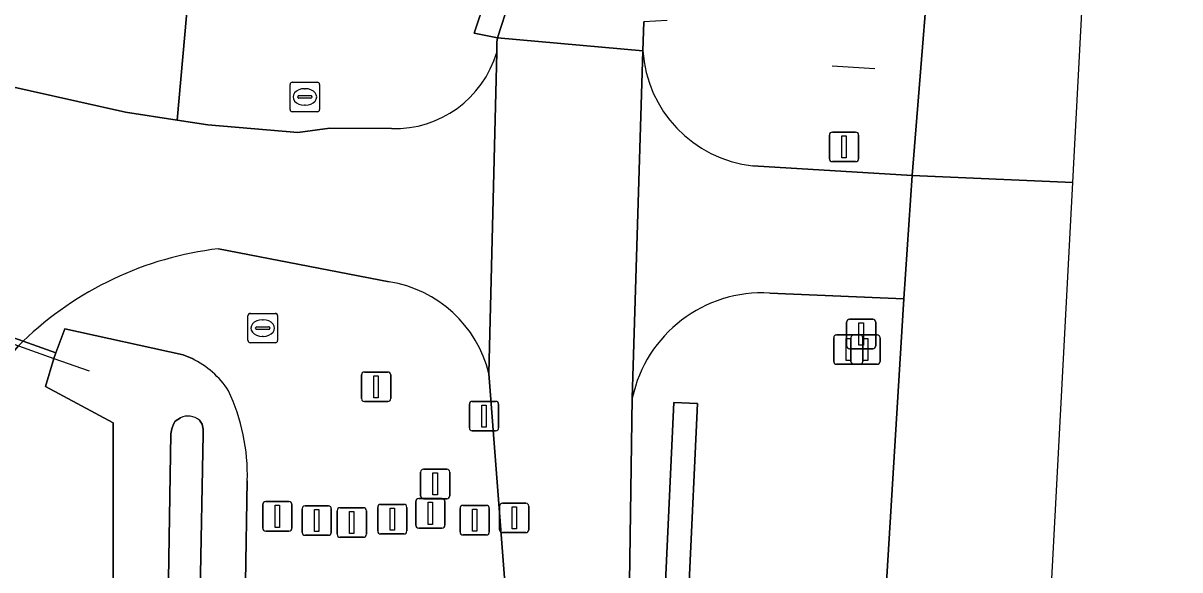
# Model space of a CAD drawing. Extents: x 161385 to 162589, y 388479 to 389756.
# Drawn here: x 162493.73 to 162532.95, y 389081.84 to 389100.37 of the extents above; entities that cross this region are included whole.
import ezdxf

# ---------------------------------------------------------------- set-up
doc = ezdxf.new("R2010")
doc.units = 0
for name, color, linetype in [('IMGEO_Afsluitpaal', 7, 'Continuous'), ('IMGEO_Berm_groen', 7, 'Continuous'), ('IMGEO_Berm_open', 7, 'Continuous'), ('IMGEO_Duiker', 7, 'Continuous'), ('IMGEO_Fietspad_gesloten', 7, 'Continuous'), ('IMGEO_Groenvoorziening', 7, 'Continuous'), ('IMGEO_Haag', 7, 'Continuous'), ('IMGEO_Hek', 7, 'Continuous'), ('IMGEO_Lichtmast', 7, 'Continuous'), ('IMGEO_Oever', 7, 'Continuous'), ('IMGEO_Rijbaan_lokaal_open', 7, 'Continuous'), ('IMGEO_Rijbaan_regionaal_gesloten', 7, 'Continuous'), ('IMGEO_Rioolput', 7, 'Continuous'), ('IMGEO_Verkeersbordpaal', 7, 'Continuous'), ('IMGEO_Verkeerseiland_groen', 7, 'Continuous'), ('IMGEO_Waterloop', 7, 'Continuous')]:
    doc.layers.add(name, color=color, linetype=linetype)

msp = doc.modelspace()

# ---------------------------------------------------------------- linework, layer by layer
at = {"layer": 'IMGEO_Afsluitpaal'}
for p, q in [((162521.213, 389088.907), (162521.213, 389089.707)), ((162521.213, 389089.707), (162521.213, 389088.907)), ((162521.313, 389089.807), (162522.103, 389089.807)), ((162522.103, 389089.807), (162521.313, 389089.807)), ((162521.795, 389088.907), (162521.795, 389089.707)), ((162521.795, 389089.707), (162521.795, 389088.907)), ((162521.895, 389089.807), (162522.685, 389089.807)), ((162522.685, 389089.807), (162521.895, 389089.807)), ((162522.203, 389089.707), (162522.203, 389088.907)), ((162522.203, 389088.907), (162522.203, 389089.707)), ((162522.785, 389089.707), (162522.785, 389088.907)), ((162522.785, 389088.907), (162522.785, 389089.707)), ((162522.103, 389088.807), (162521.313, 389088.807)), ((162521.313, 389088.807), (162522.103, 389088.807)), ((162522.685, 389088.807), (162521.895, 389088.807)), ((162521.895, 389088.807), (162522.685, 389088.807))]:
    msp.add_line(p, q, dxfattribs=at)
for points in [[(162521.633, 389089.682), (162521.783, 389089.682), (162521.783, 389088.932), (162521.633, 389088.932), (162521.633, 389089.682)], [(162522.215, 389089.682), (162522.365, 389089.682), (162522.365, 389088.932), (162522.215, 389088.932), (162522.215, 389089.682)]]:
    msp.add_lwpolyline(points, dxfattribs=at)
for centre, start, end in [((162521.313, 389089.707), 90, 180), ((162521.313, 389089.707), 90, 180), ((162521.895, 389089.707), 90, 180), ((162521.895, 389089.707), 90, 180), ((162522.103, 389089.707), 0, 90), ((162522.103, 389089.707), 360, 90), ((162522.685, 389089.707), 0, 90), ((162522.685, 389089.707), 360, 90), ((162521.313, 389088.907), 180, 270), ((162521.313, 389088.907), 180, 270), ((162521.895, 389088.907), 180, 270), ((162521.895, 389088.907), 180, 270), ((162522.103, 389088.907), 270, 0), ((162522.103, 389088.907), 270, 0), ((162522.685, 389088.907), 270, 0), ((162522.685, 389088.907), 270, 0)]:
    msp.add_arc(centre, 0.1, start, end, dxfattribs=at)
at = {"layer": 'IMGEO_Berm_groen'}
msp.add_lwpolyline([(162498.985, 389049.929), (162496.789, 389075.947), (162496.788, 389081.502), (162496.788, 389086.825), (162494.49, 389088.06), (162494.779, 389089.009), (162494.837, 389089.198), (162493.734, 389089.587), (162493.581, 389089.437), (162492.766, 389088.499), (162492.036, 389087.609), (162491.359, 389086.726), (162490.342, 389085.308), (162490.787, 389084.821), (162491.693, 389083.633), (162492.051, 389083.076), (162492.454, 389082.404), (162493.247, 389080.862), (162493.9, 389079.256), (162494.406, 389077.597), (162494.762, 389075.9), (162495.027, 389073.715), (162497.129, 389052.548)], dxfattribs=at)
at = {"layer": 'IMGEO_Berm_open'}
msp.add_lwpolyline([(162509.419, 389101.218), (162509.026, 389100.035), (162509.811, 389099.872), (162510.208, 389101.092)], dxfattribs=at)
at = {"layer": 'IMGEO_Duiker'}
msp.add_lwpolyline([(162487.001, 389091.789), (162488.169, 389091.372), (162489.43, 389090.921), (162493.581, 389089.437), (162494.779, 389089.009), (162495.977, 389088.581)], dxfattribs=at)
at = {"layer": 'IMGEO_Fietspad_gesloten'}
for points in [[(162510.208, 389101.092), (162509.811, 389099.872), (162514.743, 389099.436), (162514.775, 389100.418)], [(162519.033, 388871.958), (162516.561, 389022.995), (162515.393, 389057.642), (162514.262, 389079.427), (162514.292, 389081.426), (162514.386, 389087.66), (162514.743, 389099.436), (162509.811, 389099.872), (162509.798, 389099.728), (162509.789, 389099.382), (162509.527, 389088.495), (162510.065, 389081.426), (162510.235, 389079.2), (162511.097, 389057.663), (162512.275, 389022.964), (162514.823, 388871.796), (162517.21, 388728.105)]]:
    msp.add_lwpolyline(points, dxfattribs=at)
at = {"layer": 'IMGEO_Groenvoorziening'}
msp.add_lwpolyline([(162500.784, 389117.307), (162497.826, 389114.01), (162491.385, 389111.204), (162486.603, 389105.867), (162485.734, 389102.191), (162485.568, 389100.861), (162490.553, 389099.005), (162491.45, 389098.719), (162492.346, 389098.434), (162497.205, 389097.359), (162498.959, 389097.088), (162499.85, 389107.07)], close=True, dxfattribs=at)
for points in [[(162509.85, 389106.842), (162499.85, 389107.07), (162498.959, 389097.088), (162500, 389096.927), (162503.051, 389096.667), (162504.137, 389096.813), (162506.224, 389096.799)], [(162509.789, 389099.382), (162509.798, 389099.728), (162509.811, 389099.872), (162509.026, 389100.035), (162509.419, 389101.218)], [(162515.64, 389070.23), (162518.604, 388991.578), (162519.403, 388991.608), (162516.44, 389070.256), (162516.198, 389079.074), (162516.308, 389081.426), (162516.591, 389087.473), (162515.792, 389087.51), (162515.507, 389081.426), (162515.397, 389079.082)]]:
    msp.add_lwpolyline(points, dxfattribs=at)
msp.add_arc((162506.331, 389100.403), 3.605, 268.2983, 343.5517, dxfattribs=at)
at = {"layer": 'IMGEO_Haag'}
msp.add_lwpolyline([(162515.64, 389070.23), (162518.604, 388991.578), (162519.403, 388991.608), (162516.44, 389070.256), (162516.198, 389079.074), (162516.308, 389081.426), (162516.591, 389087.473), (162515.792, 389087.51), (162515.507, 389081.426), (162515.397, 389079.082)], dxfattribs=at)
at = {"layer": 'IMGEO_Hek'}
for points in [[(162522.611, 389098.828), (162521.16, 389098.919)], [(162493.734, 389089.587), (162489.54, 389091.067)], [(162494.837, 389089.198), (162493.734, 389089.587)]]:
    msp.add_lwpolyline(points, dxfattribs=at)
at = {"layer": 'IMGEO_Lichtmast'}
for p, q in [((162505.304, 389088.545), (162506.094, 389088.545)), ((162506.094, 389088.545), (162505.304, 389088.545)), ((162505.204, 389087.645), (162505.204, 389088.445)), ((162505.204, 389088.445), (162505.204, 389087.645)), ((162506.194, 389088.445), (162506.194, 389087.645)), ((162506.194, 389087.645), (162506.194, 389088.445)), ((162506.094, 389087.545), (162505.304, 389087.545)), ((162505.304, 389087.545), (162506.094, 389087.545)), ((162508.862, 389086.651), (162508.862, 389087.451)), ((162508.862, 389087.451), (162508.862, 389086.651)), ((162508.962, 389087.551), (162509.752, 389087.551)), ((162509.752, 389087.551), (162508.962, 389087.551)), ((162509.852, 389087.451), (162509.852, 389086.651)), ((162509.852, 389086.651), (162509.852, 389087.451)), ((162509.752, 389086.551), (162508.962, 389086.551)), ((162508.962, 389086.551), (162509.752, 389086.551)), ((162507.206, 389084.352), (162507.206, 389085.152)), ((162507.206, 389085.152), (162507.206, 389084.352)), ((162507.306, 389085.252), (162508.096, 389085.252)), ((162508.096, 389085.252), (162507.306, 389085.252)), ((162508.196, 389085.152), (162508.196, 389084.352)), ((162508.196, 389084.352), (162508.196, 389085.152)), ((162507.144, 389084.254), (162507.934, 389084.254)), ((162507.934, 389084.254), (162507.144, 389084.254)), ((162508.096, 389084.252), (162507.306, 389084.252)), ((162507.306, 389084.252), (162508.096, 389084.252)), ((162501.857, 389083.252), (162501.857, 389084.052)), ((162501.857, 389084.052), (162501.857, 389083.252)), ((162501.957, 389084.152), (162502.747, 389084.152)), ((162502.747, 389084.152), (162501.957, 389084.152)), ((162502.847, 389084.052), (162502.847, 389083.252)), ((162502.847, 389083.252), (162502.847, 389084.052)), ((162503.192, 389083.11), (162503.192, 389083.91)), ((162503.192, 389083.91), (162503.192, 389083.11)), ((162503.292, 389084.01), (162504.082, 389084.01)), ((162504.082, 389084.01), (162503.292, 389084.01)), ((162504.182, 389083.91), (162504.182, 389083.11)), ((162504.182, 389083.11), (162504.182, 389083.91)), ((162504.379, 389083.044), (162504.379, 389083.844)), ((162504.379, 389083.844), (162504.379, 389083.044)), ((162504.479, 389083.944), (162505.269, 389083.944)), ((162505.269, 389083.944), (162504.479, 389083.944)), ((162505.369, 389083.844), (162505.369, 389083.044)), ((162505.369, 389083.044), (162505.369, 389083.844)), ((162505.754, 389083.158), (162505.754, 389083.958)), ((162505.754, 389083.958), (162505.754, 389083.158)), ((162505.854, 389084.058), (162506.644, 389084.058)), ((162506.644, 389084.058), (162505.854, 389084.058)), ((162506.744, 389083.958), (162506.744, 389083.158)), ((162506.744, 389083.158), (162506.744, 389083.958)), ((162507.044, 389083.354), (162507.044, 389084.154)), ((162507.044, 389084.154), (162507.044, 389083.354)), ((162508.034, 389084.154), (162508.034, 389083.354)), ((162508.034, 389083.354), (162508.034, 389084.154)), ((162508.547, 389083.124), (162508.547, 389083.924)), ((162508.547, 389083.924), (162508.547, 389083.124)), ((162508.647, 389084.024), (162509.437, 389084.024)), ((162509.437, 389084.024), (162508.647, 389084.024)), ((162509.537, 389083.924), (162509.537, 389083.124)), ((162509.537, 389083.124), (162509.537, 389083.924)), ((162509.888, 389083.2), (162509.888, 389084)), ((162509.888, 389084), (162509.888, 389083.2)), ((162509.988, 389084.1), (162510.778, 389084.1)), ((162510.778, 389084.1), (162509.988, 389084.1)), ((162510.878, 389084), (162510.878, 389083.2)), ((162510.878, 389083.2), (162510.878, 389084)), ((162502.747, 389083.152), (162501.957, 389083.152)), ((162501.957, 389083.152), (162502.747, 389083.152)), ((162504.082, 389083.01), (162503.292, 389083.01)), ((162503.292, 389083.01), (162504.082, 389083.01)), ((162506.644, 389083.058), (162505.854, 389083.058)), ((162505.854, 389083.058), (162506.644, 389083.058)), ((162507.934, 389083.254), (162507.144, 389083.254)), ((162507.144, 389083.254), (162507.934, 389083.254)), ((162509.437, 389083.024), (162508.647, 389083.024)), ((162508.647, 389083.024), (162509.437, 389083.024)), ((162510.778, 389083.1), (162509.988, 389083.1)), ((162509.988, 389083.1), (162510.778, 389083.1)), ((162505.269, 389082.944), (162504.479, 389082.944)), ((162504.479, 389082.944), (162505.269, 389082.944))]:
    msp.add_line(p, q, dxfattribs=at)
for points in [[(162505.624, 389088.42), (162505.774, 389088.42), (162505.774, 389087.67), (162505.624, 389087.67), (162505.624, 389088.42)], [(162509.282, 389087.426), (162509.432, 389087.426), (162509.432, 389086.676), (162509.282, 389086.676), (162509.282, 389087.426)], [(162507.626, 389085.127), (162507.776, 389085.127), (162507.776, 389084.377), (162507.626, 389084.377), (162507.626, 389085.127)], [(162502.277, 389084.027), (162502.427, 389084.027), (162502.427, 389083.277), (162502.277, 389083.277), (162502.277, 389084.027)], [(162503.612, 389083.885), (162503.762, 389083.885), (162503.762, 389083.135), (162503.612, 389083.135), (162503.612, 389083.885)], [(162504.799, 389083.819), (162504.949, 389083.819), (162504.949, 389083.069), (162504.799, 389083.069), (162504.799, 389083.819)], [(162506.174, 389083.933), (162506.324, 389083.933), (162506.324, 389083.183), (162506.174, 389083.183), (162506.174, 389083.933)], [(162507.464, 389084.129), (162507.614, 389084.129), (162507.614, 389083.379), (162507.464, 389083.379), (162507.464, 389084.129)], [(162508.967, 389083.899), (162509.117, 389083.899), (162509.117, 389083.149), (162508.967, 389083.149), (162508.967, 389083.899)], [(162510.308, 389083.975), (162510.458, 389083.975), (162510.458, 389083.225), (162510.308, 389083.225), (162510.308, 389083.975)]]:
    msp.add_lwpolyline(points, dxfattribs=at)
for centre, start, end in [((162505.304, 389088.445), 90, 180), ((162505.304, 389088.445), 90, 180), ((162506.094, 389088.445), 0, 90), ((162506.094, 389088.445), 360, 90), ((162505.304, 389087.645), 180, 270), ((162505.304, 389087.645), 180, 270), ((162506.094, 389087.645), 270, 0), ((162506.094, 389087.645), 270, 0), ((162508.962, 389087.451), 90, 180), ((162508.962, 389087.451), 90, 180), ((162509.752, 389087.451), 0, 90), ((162509.752, 389087.451), 360, 90), ((162508.962, 389086.651), 180, 270), ((162508.962, 389086.651), 180, 270), ((162509.752, 389086.651), 270, 0), ((162509.752, 389086.651), 270, 0), ((162507.306, 389085.152), 90, 180), ((162507.306, 389085.152), 90, 180), ((162508.096, 389085.152), 0, 90), ((162508.096, 389085.152), 360, 90), ((162507.144, 389084.154), 90, 180), ((162507.144, 389084.154), 90, 180), ((162507.306, 389084.352), 180, 270), ((162507.306, 389084.352), 180, 270), ((162507.934, 389084.154), 0, 90), ((162507.934, 389084.154), 360, 90), ((162508.096, 389084.352), 270, 0), ((162508.096, 389084.352), 270, 0), ((162501.957, 389084.052), 90, 180), ((162501.957, 389084.052), 90, 180), ((162502.747, 389084.052), 0, 90), ((162502.747, 389084.052), 360, 90), ((162503.292, 389083.91), 90, 180), ((162503.292, 389083.91), 90, 180), ((162504.082, 389083.91), 0, 90), ((162504.082, 389083.91), 360, 90), ((162504.479, 389083.844), 90, 180), ((162504.479, 389083.844), 90, 180), ((162505.269, 389083.844), 0, 90), ((162505.269, 389083.844), 360, 90), ((162505.854, 389083.958), 90, 180), ((162505.854, 389083.958), 90, 180), ((162506.644, 389083.958), 0, 90), ((162506.644, 389083.958), 360, 90), ((162508.647, 389083.924), 90, 180), ((162508.647, 389083.924), 90, 180), ((162509.437, 389083.924), 0, 90), ((162509.437, 389083.924), 360, 90), ((162509.988, 389084), 90, 180), ((162509.988, 389084), 90, 180), ((162510.778, 389084), 0, 90), ((162510.778, 389084), 360, 90), ((162501.957, 389083.252), 180, 270), ((162501.957, 389083.252), 180, 270), ((162502.747, 389083.252), 270, 0), ((162502.747, 389083.252), 270, 0), ((162503.292, 389083.11), 180, 270), ((162503.292, 389083.11), 180, 270), ((162504.082, 389083.11), 270, 0), ((162504.082, 389083.11), 270, 0), ((162504.479, 389083.044), 180, 270), ((162504.479, 389083.044), 180, 270), ((162505.269, 389083.044), 270, 0), ((162505.269, 389083.044), 270, 0), ((162505.854, 389083.158), 180, 270), ((162505.854, 389083.158), 180, 270), ((162506.644, 389083.158), 270, 0), ((162506.644, 389083.158), 270, 0), ((162507.144, 389083.354), 180, 270), ((162507.144, 389083.354), 180, 270), ((162507.934, 389083.354), 270, 0), ((162507.934, 389083.354), 270, 0), ((162508.647, 389083.124), 180, 270), ((162508.647, 389083.124), 180, 270), ((162509.437, 389083.124), 270, 0), ((162509.437, 389083.124), 270, 0), ((162509.988, 389083.2), 180, 270), ((162509.988, 389083.2), 180, 270), ((162510.778, 389083.2), 270, 0), ((162510.778, 389083.2), 270, 0)]:
    msp.add_arc(centre, 0.1, start, end, dxfattribs=at)
at = {"layer": 'IMGEO_Oever'}
for points in [[(162499.467, 389089.001), (162499.159, 389089.128), (162495.15, 389090.013), (162494.837, 389089.198), (162494.779, 389089.009), (162494.49, 389088.06), (162496.788, 389086.825), (162496.788, 389081.502), (162496.789, 389075.947), (162498.985, 389049.929), (162500, 389005.369), (162500.109, 389000), (162502.143, 388899.896), (162502.197, 388897.243), (162503.945, 388811.232)], [(162504.505, 388860.971), (162503.038, 388926.396), (162502.659, 388946.624), (162502.127, 388965.964), (162501.881, 388981.345), (162501.365, 389013.623), (162500.705, 389042.133), (162500.155, 389052.486), (162498.345, 389071.465), (162498.581, 389076.587), (162498.739, 389086.449), (162498.772, 389086.623), (162498.826, 389086.782), (162498.892, 389086.879), (162499.066, 389086.995)], [(162499.712, 389086.909), (162499.807, 389086.78), (162499.841, 389086.613), (162499.834, 389086.44), (162499.637, 389075.77), (162499.401, 389070.648), (162501.211, 389051.669), (162501.761, 389041.317), (162502.421, 389012.807), (162502.937, 388980.529), (162503.183, 388965.148), (162503.715, 388945.808), (162504.093, 388925.58), (162505.561, 388860.155)], [(162502.554, 389045.938), (162502.136, 389054.149), (162501.235, 389062.489), (162500.618, 389070.413), (162500.992, 389075.618), (162501.263, 389081.238), (162501.272, 389081.426), (162501.334, 389084.856)]]:
    msp.add_lwpolyline(points, dxfattribs=at)
for centre, radius, start, end in [((162498.061, 389086.169), 3.162, 33.4557, 63.5955), ((162494.6, 389085.051), 6.736, 358.3426, 25.134), ((162499.32, 389086.435), 0.615, 50.4102, 114.4238)]:
    msp.add_arc(centre, radius, start, end, dxfattribs=at)
at = {"layer": 'IMGEO_Rijbaan_lokaal_open'}
for points in [[(162509.527, 389088.495), (162509.789, 389099.382)], [(162514.743, 389099.436), (162514.386, 389087.66)], [(162506.224, 389096.799), (162504.137, 389096.813), (162503.051, 389096.667), (162500, 389096.927), (162498.959, 389097.088), (162497.205, 389097.359), (162492.346, 389098.434), (162491.45, 389098.719), (162490.431, 389095.003), (162491.435, 389094.642), (162493.174, 389094.356)], [(162523.871, 389095.21), (162518.469, 389095.531)], [(162519.048, 389091.224), (162523.594, 389091.03), (162523.871, 389095.21)], [(162500.354, 389092.724), (162506.141, 389091.606)], [(162489.54, 389091.067), (162493.734, 389089.587)]]:
    msp.add_lwpolyline(points, dxfattribs=at)
msp.add_lwpolyline([(162492.036, 389087.609), (162492.766, 389088.499), (162493.581, 389089.437), (162493.734, 389089.587), (162489.54, 389091.067), (162489.43, 389090.921), (162487.262, 389087.975), (162487.782, 389087.628), (162488.676, 389086.932), (162489.779, 389085.924), (162490.342, 389085.308), (162491.359, 389086.726)], close=True, dxfattribs=at)
for centre, radius, start, end in [((162506.331, 389100.403), 3.605, 268.2983, 343.5517), ((162518.949, 389099.719), 4.216, 183.8531, 263.4594), ((162501.701, 389081.328), 11.475, 96.7399, 133.9695), ((162505.478, 389087.486), 4.173, 13.9906, 80.8569), ((162518.792, 389086.728), 4.503, 86.7404, 168.0539)]:
    msp.add_arc(centre, radius, start, end, dxfattribs=at)
at = {"layer": 'IMGEO_Rijbaan_regionaal_gesloten'}
for points in [[(162524.671, 389105.185), (162523.871, 389095.21), (162529.323, 389094.968), (162529.369, 389095.844), (162532.949, 389163.461)], [(162530.479, 388820.962), (162524.33, 389000.689), (162529.323, 389094.968), (162523.871, 389095.21), (162523.594, 389091.03), (162523.006, 389081.426), (162522.22, 389068.571), (162521.349, 389046.314), (162520.739, 389023.777), (162520.838, 389000), (162520.774, 388990.381), (162522.364, 388884.975)]]:
    msp.add_lwpolyline(points, dxfattribs=at)
at = {"layer": 'IMGEO_Rioolput'}
for p, q in [((162502.784, 389097.445), (162502.784, 389098.297)), ((162502.859, 389098.371), (162503.711, 389098.371)), ((162503.785, 389098.297), (162503.785, 389097.445)), ((162503.086, 389097.914), (162503.484, 389097.914)), ((162503.272, 389098.151), (162503.297, 389098.151)), ((162503.043, 389097.865), (162503.043, 389097.877)), ((162503.481, 389097.828), (162503.083, 389097.828)), ((162503.295, 389097.591), (162503.27, 389097.591)), ((162503.527, 389097.877), (162503.527, 389097.865)), ((162503.711, 389097.371), (162502.859, 389097.371)), ((162501.357, 389089.609), (162501.357, 389090.461)), ((162501.432, 389090.535), (162502.284, 389090.535)), ((162502.358, 389090.461), (162502.358, 389089.609)), ((162501.659, 389090.078), (162502.057, 389090.078)), ((162501.845, 389090.315), (162501.87, 389090.315)), ((162501.616, 389090.029), (162501.616, 389090.041)), ((162502.054, 389089.992), (162501.656, 389089.992)), ((162501.868, 389089.755), (162501.843, 389089.755)), ((162502.1, 389090.041), (162502.1, 389090.029)), ((162502.284, 389089.535), (162501.432, 389089.535))]:
    msp.add_line(p, q, dxfattribs=at)
for points in [[(162502.784, 389097.445), (162502.784, 389098.297)], [(162502.859, 389098.371), (162503.711, 389098.371)], [(162503.785, 389098.297), (162503.785, 389097.445)], [(162503.711, 389097.371), (162502.859, 389097.371)], [(162501.357, 389089.609), (162501.357, 389090.461)], [(162501.432, 389090.535), (162502.284, 389090.535)], [(162502.358, 389090.461), (162502.358, 389089.609)], [(162502.284, 389089.535), (162501.432, 389089.535)]]:
    msp.add_lwpolyline(points, dxfattribs=at)
for centre, radius, start, end in [((162502.861, 389098.295), 0.0765, 91.552, 178.448), ((162502.861, 389098.295), 0.0765, 91.552, 178.448), ((162503.709, 389098.295), 0.0765, 1.552, 88.448), ((162503.709, 389098.295), 0.0765, 1.552, 88.448), ((162503.083, 389097.874), 0.0403, 85.8775, 175.7526), ((162503.488, 389097.876), 0.0386, 1.7309, 96.639), ((162503.08, 389097.864), 0.0366, 178.938, 274.7102), ((162503.484, 389097.871), 0.043, 264.8664, 352.4533), ((162502.861, 389097.447), 0.0765, 181.552, 268.448), ((162502.861, 389097.447), 0.0765, 181.552, 268.448), ((162503.709, 389097.447), 0.0765, 271.552, 358.448), ((162503.709, 389097.447), 0.0765, 271.552, 358.448), ((162501.434, 389090.459), 0.0765, 91.552, 178.448), ((162501.434, 389090.459), 0.0765, 91.552, 178.448), ((162502.282, 389090.459), 0.0765, 1.552, 88.448), ((162502.282, 389090.459), 0.0765, 1.552, 88.448), ((162501.656, 389090.038), 0.0403, 85.8775, 175.7526), ((162502.061, 389090.04), 0.0386, 1.7309, 96.639), ((162501.653, 389090.028), 0.0366, 178.938, 274.7102), ((162502.057, 389090.035), 0.043, 264.8664, 352.4533), ((162501.434, 389089.611), 0.0765, 181.552, 268.448), ((162501.434, 389089.611), 0.0765, 181.552, 268.448), ((162502.282, 389089.611), 0.0765, 271.552, 358.448), ((162502.282, 389089.611), 0.0765, 271.552, 358.448)]:
    msp.add_arc(centre, radius, start, end, dxfattribs=at)
for centre, major_axis, ratio, start_param, end_param in [((162503.271, 389097.871), (-0.387, 0.002), 0.722429, 4.712389, 7.853982), ((162503.296, 389097.871), (-0.39, 0.002), 0.717154, 1.570796, 4.712389), ((162501.844, 389090.035), (-0.387, 0.002), 0.722429, 4.712389, 7.853982), ((162501.869, 389090.035), (-0.39, 0.002), 0.717154, 1.570796, 4.712389)]:
    msp.add_ellipse(centre, major_axis=major_axis, ratio=ratio, start_param=start_param, end_param=end_param, dxfattribs=at)
at = {"layer": 'IMGEO_Verkeersbordpaal'}
for p, q in [((162521.068, 389095.778), (162521.068, 389096.578)), ((162521.068, 389096.578), (162521.068, 389095.778)), ((162521.168, 389096.678), (162521.958, 389096.678)), ((162521.958, 389096.678), (162521.168, 389096.678)), ((162522.058, 389096.578), (162522.058, 389095.778)), ((162522.058, 389095.778), (162522.058, 389096.578)), ((162521.958, 389095.678), (162521.168, 389095.678)), ((162521.168, 389095.678), (162521.958, 389095.678)), ((162521.649, 389089.433), (162521.649, 389090.233)), ((162521.649, 389090.233), (162521.649, 389089.433)), ((162521.749, 389090.333), (162522.539, 389090.333)), ((162522.539, 389090.333), (162521.749, 389090.333)), ((162522.639, 389090.233), (162522.639, 389089.433)), ((162522.639, 389089.433), (162522.639, 389090.233)), ((162522.539, 389089.333), (162521.749, 389089.333)), ((162521.749, 389089.333), (162522.539, 389089.333))]:
    msp.add_line(p, q, dxfattribs=at)
for points in [[(162521.488, 389096.553), (162521.638, 389096.553), (162521.638, 389095.803), (162521.488, 389095.803), (162521.488, 389096.553)], [(162522.069, 389090.208), (162522.219, 389090.208), (162522.219, 389089.458), (162522.069, 389089.458), (162522.069, 389090.208)]]:
    msp.add_lwpolyline(points, dxfattribs=at)
for centre, start, end in [((162521.168, 389096.578), 90, 180), ((162521.168, 389096.578), 90, 180), ((162521.958, 389096.578), 0, 90), ((162521.958, 389096.578), 360, 90), ((162521.168, 389095.778), 180, 270), ((162521.168, 389095.778), 180, 270), ((162521.958, 389095.778), 270, 0), ((162521.958, 389095.778), 270, 0), ((162521.749, 389090.233), 90, 180), ((162521.749, 389090.233), 90, 180), ((162522.539, 389090.233), 0, 90), ((162522.539, 389090.233), 360, 90), ((162521.749, 389089.433), 180, 270), ((162521.749, 389089.433), 180, 270), ((162522.539, 389089.433), 270, 0), ((162522.539, 389089.433), 270, 0)]:
    msp.add_arc(centre, 0.1, start, end, dxfattribs=at)
at = {"layer": 'IMGEO_Verkeerseiland_groen'}
for points in [[(162518.469, 389095.531), (162523.871, 389095.21), (162524.671, 389105.185)], [(162515.569, 389100.465), (162514.775, 389100.418), (162514.743, 389099.436)], [(162506.141, 389091.606), (162500.354, 389092.724)], [(162514.386, 389087.66), (162514.292, 389081.426), (162515.507, 389081.426), (162515.792, 389087.51), (162516.591, 389087.473), (162516.308, 389081.426), (162523.006, 389081.426), (162523.594, 389091.03)], [(162523.594, 389091.03), (162519.048, 389091.224)], [(162493.734, 389089.587), (162494.837, 389089.198), (162495.15, 389090.013), (162499.159, 389089.128), (162499.467, 389089.001)], [(162501.334, 389084.856), (162501.272, 389081.426), (162510.065, 389081.426), (162509.527, 389088.495)]]:
    msp.add_lwpolyline(points, dxfattribs=at)
for centre, radius, start, end in [((162518.949, 389099.719), 4.216, 183.8531, 263.4594), ((162501.701, 389081.328), 11.475, 96.7399, 133.9695), ((162505.478, 389087.486), 4.173, 13.9906, 80.8569), ((162518.792, 389086.728), 4.503, 86.7404, 168.0539), ((162498.061, 389086.169), 3.162, 33.4557, 63.5955), ((162494.6, 389085.051), 6.736, 358.3426, 25.134)]:
    msp.add_arc(centre, radius, start, end, dxfattribs=at)
at = {"layer": 'IMGEO_Waterloop'}
for points in [[(162499.066, 389086.995), (162498.892, 389086.879), (162498.826, 389086.782), (162498.772, 389086.623), (162498.739, 389086.449), (162498.581, 389076.587), (162498.345, 389071.465), (162500.155, 389052.486), (162500.705, 389042.133), (162501.365, 389013.623), (162501.881, 388981.345), (162502.127, 388965.964), (162502.659, 388946.624), (162503.038, 388926.396), (162504.505, 388860.971)], [(162499.834, 389086.44), (162499.841, 389086.613), (162499.807, 389086.78), (162499.712, 389086.909)], [(162505.561, 388860.155), (162504.093, 388925.58), (162503.715, 388945.808), (162503.183, 388965.148), (162502.937, 388980.529), (162502.421, 389012.807), (162501.761, 389041.317), (162501.211, 389051.669), (162499.401, 389070.648), (162499.637, 389075.77), (162499.834, 389086.44)]]:
    msp.add_lwpolyline(points, dxfattribs=at)
msp.add_arc((162499.32, 389086.435), 0.615, 50.4102, 114.4238, dxfattribs=at)

doc.saveas('drawing.dxf')
